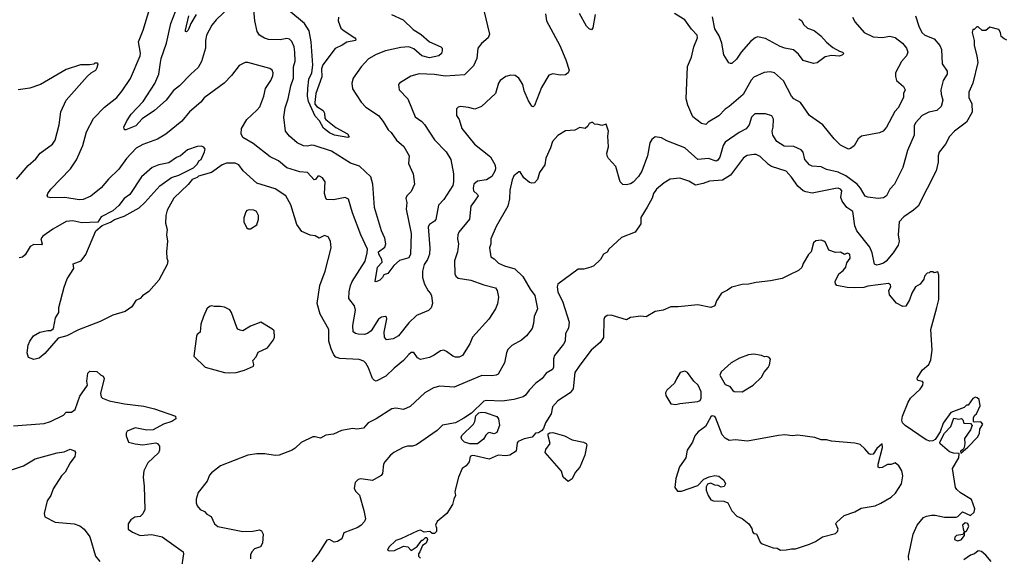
# Model space of a CAD drawing. Extents: x 1678431 to 1860718, y 384618 to 522882.
# Tile 422 of 473: x 1812176 to 1819767, y 449145 to 453285. Entities that reach past the tile are written whole.
import ezdxf

# ---------------------------------------------------------------- set-up
doc = ezdxf.new("R2010")
doc.units = 0

msp = doc.modelspace()

# ---------------------------------------------------------------- linework, layer by layer
at = {"layer": '0CON10XD'}
for points in [[(1815753.8, 453355), (1815797.9, 453172.1), (1815787.5, 453145), (1815735, 453100), (1815706.7, 453065), (1815699.1, 452985), (1815675, 452928.6), (1815605, 452860), (1815455, 452849.1), (1815375, 452860.8), (1815255, 452866.4), (1815191.1, 452848.9), (1815103.3, 452795), (1815096.2, 452785), (1815102.5, 452745), (1815167.1, 452675), (1815225.8, 452535), (1815275, 452499.2), (1815296.2, 452476.2), (1815375, 452359.2), (1815464.3, 452265), (1815500.8, 452205), (1815520.6, 452095), (1815521.5, 452035), (1815514.5, 452005), (1815445, 451897.5), (1815405.8, 451855), (1815385, 451744), (1815375, 451730.6), (1815335, 451705.6), (1815325, 451686.2), (1815338.8, 451525), (1815335.6, 451475.6), (1815320.9, 451435), (1815294.5, 451395), (1815280.9, 451345), (1815281.5, 451295), (1815295.5, 451245.5), (1815325, 451193.3), (1815343.6, 451173.6), (1815350, 451155), (1815358.8, 451095), (1815347.3, 451062.7), (1815327.9, 451042.1), (1815235, 451003.1), (1815176.2, 450945), (1815095, 450847.1), (1815055, 450822.1), (1815005, 450814.3), (1814988.9, 450835), (1814986.2, 450875), (1815006.1, 450976.1), (1815005, 450990), (1814996, 450996), (1814965, 450989.4), (1814943.1, 450975), (1814885.8, 450885), (1814857.1, 450862.9), (1814835, 450856.7), (1814785, 450858.2), (1814765, 450862.9), (1814747.3, 450877.3), (1814744.1, 450925), (1814764.6, 451045), (1814756, 451076), (1814714.5, 451134.5), (1814716.7, 451185), (1814727.3, 451235), (1814738.5, 451265), (1814838.7, 451421.3), (1814855.4, 451485), (1814856.9, 451515), (1814806.2, 451625), (1814741.9, 451795), (1814709.8, 451899.8), (1814685, 451913.1), (1814595, 451895.7), (1814545, 451898.8), (1814535, 451907.5), (1814525.8, 451945), (1814530.8, 452035), (1814511.2, 452065), (1814487.4, 452077.4), (1814475, 452077.1), (1814457.5, 452052.5), (1814445, 452049.2), (1814395, 452106.5), (1814335, 452112.2), (1814235, 452141.1), (1814170, 452195), (1814107, 452227), (1813975, 452329.5), (1813897, 452377), (1813884.2, 452404.2), (1813887.1, 452445), (1813925.8, 452515), (1814005, 452585.8), (1814026.9, 452613.1), (1814058.9, 452695), (1814071.9, 452755), (1814112.9, 452815), (1814128, 452852), (1814130, 452875), (1814122.5, 452895), (1814105, 452907.1), (1813935, 452955.6), (1813915, 452954.4), (1813868.7, 452931.3), (1813809.2, 452855), (1813752.9, 452795), (1813598.9, 452681.1), (1813572.1, 452647.9), (1813486, 452575), (1813426.9, 452503.1), (1813301.7, 452401.7), (1813237.4, 452362.6), (1813125, 452322.9), (1813075, 452293.6), (1813000.4, 452215), (1812939.6, 452130.4), (1812860, 452055), (1812805, 451986.5), (1812725, 451922.3), (1812665, 451896.8), (1812635, 451894.7), (1812525, 451912.5), (1812415, 451910.8), (1812394.4, 451914.4), (1812388.8, 451925), (1812392.5, 451945), (1812415, 451978), (1812566.9, 452135), (1812615, 452204.2), (1812662.5, 452315), (1812690.9, 452419.1), (1812745, 452522), (1812829.8, 452610.2), (1812924.6, 452685.4), (1812966.7, 452735), (1813029.5, 452830.5), (1813104.4, 453005), (1813107.5, 453027.5), (1813092.2, 453115), (1813127.8, 453205), (1813194.4, 453425)], [(1813855, 453444.2), (1813690, 453285), (1813658, 453242), (1813616.9, 453165), (1813609.4, 453125), (1813609.2, 453065), (1813577.6, 452962.4), (1813552.5, 452915), (1813494.4, 452865), (1813407.5, 452775), (1813361.3, 452738.7), (1813305, 452664.4), (1813215.8, 452585), (1813118.9, 452521.1), (1813070.8, 452465), (1812994.3, 452434.3), (1812983.3, 452435), (1812979.4, 452455), (1813001.9, 452505), (1813035.6, 452555), (1813127.5, 452655), (1813216.5, 452793.5), (1813247.5, 452865), (1813261.1, 452955)], [(1815042.5, 453325), (1815133, 453283), (1815209.8, 453209.8), (1815269.8, 453169.8), (1815335, 453113.3), (1815422.5, 453075), (1815432.5, 453065), (1815433.3, 453045), (1815428.8, 453025), (1815406.7, 453005), (1815335, 452990.7), (1815277.2, 453007.2), (1815215, 453059.6), (1815175, 453075.3), (1815115, 453069.3), (1814995, 453044.5), (1814924.3, 453015.7), (1814866.1, 452983.9), (1814808.9, 452921.1), (1814746.9, 452835), (1814735.6, 452795), (1814742, 452752), (1814807.4, 452647.4), (1814845, 452609.4), (1814940.8, 452545), (1814978.9, 452498.9), (1815015.5, 452435.5), (1815040, 452415), (1815080, 452355), (1815136.9, 452306.9), (1815179.4, 452235), (1815174.4, 452175), (1815209.1, 452095), (1815218.6, 452015), (1815195, 451960), (1815160.8, 451925), (1815152.9, 451905), (1815160, 451875), (1815156.6, 451823.4), (1815193.1, 451635), (1815189.7, 451475), (1815175, 451448.8), (1815105, 451428.1), (1815061.4, 451388.6), (1815015, 451326.2), (1814982.5, 451317.5), (1814972, 451295), (1814952.5, 451275), (1814925, 451261.4), (1814916, 451266), (1814933.8, 451376.2), (1814970, 451415), (1814967.9, 451435), (1814943.6, 451475), (1814943.2, 451495), (1814990.1, 451529.9), (1814999.2, 451555), (1814990.5, 451600.5), (1814964.5, 451655), (1814912.3, 451835), (1814899.6, 452015), (1814882.4, 452072.4), (1814795, 452154), (1814727, 452177), (1814580.9, 452270.9), (1814445, 452314.4), (1814425, 452318.1), (1814395, 452310), (1814365, 452312.5), (1814315, 452334.4), (1814255, 452387.5), (1814226, 452425), (1814211.7, 452531.7), (1814222.9, 452605), (1814246.2, 452675), (1814265, 452773.8), (1814286.2, 452835), (1814287.8, 452922.2), (1814299.2, 452965), (1814298.3, 453035), (1814292, 453075), (1814275, 453117.5), (1814255, 453135.8), (1814235, 453140.8), (1814185, 453130.6), (1814095, 453131.1), (1814062, 453142), (1814025.4, 453165.4), (1814006.9, 453195), (1813988.2, 453275), (1813975.7, 453415)], [(1813261.1, 452955), (1813266.2, 452985), (1813307.9, 453105), (1813342.3, 453255), (1813393.8, 453395)], [(1814633.5, 453305), (1814630.9, 453275), (1814650.5, 453220.5), (1814678.2, 453198.2), (1814758.6, 453145), (1814768.6, 453135), (1814766, 453125), (1814697.9, 453112.1), (1814662.7, 453087.3), (1814608.3, 453061.7), (1814513.8, 452936.2), (1814503.5, 452905), (1814504.4, 452845), (1814460, 452715), (1814450, 452645), (1814452, 452632), (1814466.1, 452616.1), (1814515, 452583.8), (1814525.6, 452565), (1814528, 452525), (1814536, 452515), (1814614.3, 452454.3), (1814703.3, 452405), (1814715, 452380), (1814705, 452376.7), (1814604, 452395), (1814565, 452410.9), (1814518.9, 452448.9), (1814487.1, 452505), (1814455, 452540), (1814402.7, 452655), (1814394.7, 452695), (1814397.3, 452755), (1814404.6, 452825), (1814426.9, 452875), (1814434.7, 452935.3), (1814423.1, 453115), (1814408.3, 453198.3), (1814371.5, 453255), (1814249.5, 453355)], [(1816229.1, 453329.1), (1816237.1, 453275), (1816339.2, 453085), (1816387.1, 452975), (1816412, 452895), (1816404, 452875), (1816385, 452860), (1816345, 452856.7), (1816285, 452868.1), (1816255, 452858), (1816199.3, 452760.7), (1816145, 452623.3), (1816135, 452613.3), (1816125, 452616.7), (1816099.6, 452659.6), (1816064.4, 452735), (1816055.6, 452785), (1816024.5, 452834.5), (1815995, 452854.3), (1815962.1, 452857.9), (1815925, 452845.8), (1815881.2, 452815), (1815868, 452795), (1815844, 452715), (1815735.5, 452614.5), (1815685, 452594), (1815635, 452607.5), (1815575, 452614), (1815555, 452611.2), (1815542.3, 452597.7), (1815544, 452545), (1815564.2, 452515), (1815585.5, 452445.5), (1815681.4, 452325), (1815806.7, 452226.7), (1815842.1, 452162.1), (1815844.4, 452135), (1815838.9, 452115), (1815814.6, 452075.4), (1815775, 452050), (1815705, 452038.5), (1815677.8, 452015), (1815671.4, 451985), (1815674.4, 451965), (1815706.2, 451936.2), (1815709.4, 451925), (1815682.2, 451885), (1815654.4, 451845), (1815644.3, 451745), (1815562.5, 451645), (1815552.9, 451625), (1815550.6, 451595), (1815559.4, 451555), (1815550.6, 451495), (1815528.6, 451425), (1815530.6, 451325), (1815539.4, 451305), (1815555, 451291.5), (1815655, 451276.2), (1815755, 451238.2), (1815845, 451216.2), (1815855.8, 451195), (1815867.1, 451145), (1815858.3, 451091.7), (1815843.8, 451055), (1815792.5, 450975), (1815668, 450835), (1815645, 450783.3), (1815588.8, 450695), (1815565, 450680.8), (1815535, 450681.4), (1815515, 450688.1), (1815466, 450726), (1815445, 450734.4), (1815420.2, 450729.8), (1815372.1, 450697.9), (1815335, 450678.5), (1815265, 450662.9), (1815243.8, 450675), (1815215, 450716), (1815195, 450717.5), (1815175, 450702.5), (1815135.8, 450655), (1815062.6, 450597.4), (1814997.5, 450535), (1814925, 450497.1), (1814910, 450500), (1814895, 450516.2), (1814865, 450598.8), (1814845.6, 450635), (1814829.4, 450649.4), (1814793.5, 450663.5), (1814645, 450671.1), (1814611.9, 450681.9), (1814598.1, 450698.1), (1814576.3, 450746.3), (1814560, 450805), (1814558.8, 450895), (1814492.7, 451012.7), (1814468.9, 451095), (1814488.9, 451235), (1814531.4, 451345), (1814554, 451434), (1814576.7, 451525), (1814572.9, 451575), (1814555, 451608.8), (1814525, 451620.8), (1814485, 451599.2), (1814455, 451617.5), (1814415, 451622.5), (1814351.7, 451651.7), (1814312.5, 451705), (1814267.4, 451857.4), (1814227.5, 451925), (1814145, 451979.5), (1814003, 452023), (1813897.8, 452117.8), (1813865, 452164), (1813837.9, 452177.9), (1813771.3, 452178.7), (1813735.8, 452164.2), (1813655, 452106.7), (1813555, 452077.5), (1813545, 452067.5), (1813505, 452052.5), (1813475, 452012.5), (1813365, 451907.5), (1813313.3, 451815), (1813303.6, 451773.6)], [(1813535.7, 453324.3), (1813496.2, 453255), (1813475, 453204), (1813462.5, 453192.5), (1813455, 453193.3), (1813454.6, 453204.6), (1813479.5, 453315)], [(1819082.7, 453315), (1819106.7, 453235), (1819131.9, 453185), (1819155, 453164.4), (1819226.9, 453136.9), (1819269.4, 453085), (1819282.5, 453055), (1819287.1, 452945), (1819327.5, 452887.5), (1819325.6, 452865), (1819295.7, 452815), (1819278.1, 452745), (1819279.1, 452709.1), (1819291.9, 452665), (1819280, 452615), (1819246.6, 452583.4), (1819185, 452571.8), (1819134.7, 452545.3), (1819081.7, 452488.3), (1819073.1, 452465), (1819072.3, 452427.7), (1819070.6, 452395), (1819021.5, 452275), (1818985.5, 452144.5), (1818919.4, 452015), (1818885, 451978), (1818859.2, 451925), (1818835, 451910.4), (1818795, 451905.2), (1818713.8, 451915), (1818695, 451922.5), (1818658.7, 451985), (1818633.6, 452015), (1818545, 452079), (1818485, 452109.1), (1818395, 452128.9), (1818355, 452150.5), (1818285.5, 452155.5), (1818265, 452164.4), (1818227.8, 452205), (1818215, 452263.8), (1818201.2, 452281.2), (1818145, 452306.9), (1818069.7, 452309.7), (1818014.2, 452345), (1817981.1, 452395), (1817977.8, 452425), (1817985.6, 452455), (1817987.5, 452517.5), (1817974.3, 452544.3), (1817925, 452558.6), (1817842.5, 452557.5), (1817816.6, 452533.4), (1817799.1, 452475), (1817777.3, 452442.7), (1817721.4, 452415), (1817615, 452339.6), (1817600.5, 452315), (1817573.3, 452225), (1817559.2, 452200.9), (1817546, 452194), (1817485, 452213.7), (1817405, 452206.2), (1817305, 452295.5), (1817165, 452350.5), (1817125, 452372.9), (1817075, 452380), (1817049.3, 452360.7), (1817033.3, 452335), (1817016.7, 452235), (1816973.1, 452115), (1816945.6, 452075), (1816905, 452032.5), (1816885, 452018.6), (1816855, 452010), (1816825, 452014.3), (1816805, 452034), (1816772.5, 452152.5), (1816715.8, 452215), (1816705.6, 452235), (1816703.3, 452255), (1816714.4, 452305), (1816709.2, 452385), (1816715.8, 452425), (1816698.3, 452478.3), (1816665, 452467.5), (1816635, 452477.5), (1816608.3, 452478.3), (1816595, 452492.5), (1816585, 452492.5), (1816567, 452483), (1816555, 452462.5), (1816535, 452446.7), (1816495, 452452.5), (1816455, 452432.5), (1816383.6, 452426.4), (1816325, 452392.5), (1816284, 452345), (1816268.8, 452295), (1816232.6, 452217.4), (1816224.2, 452165), (1816184.2, 452105), (1816167, 452053), (1816145, 452026.7), (1816125, 452023.8), (1816105, 452030), (1816063.8, 452065), (1816035, 452110), (1816025, 452110), (1815985, 452080), (1815971.7, 452048.3), (1815955, 451970), (1815951.7, 451901.7), (1815940, 451845), (1815850.2, 451689.8), (1815809.4, 451595), (1815807.1, 451555), (1815798.1, 451525), (1815808.8, 451455), (1815835, 451439.2), (1815867, 451407), (1815914.7, 451384.7), (1815993.3, 451363.3), (1816054.7, 451304.7), (1816110.5, 451205), (1816146.7, 451156.7), (1816168.9, 451055), (1816142.2, 450995), (1816137.8, 450942.2), (1816126.6, 450903.4), (1816082.5, 450845), (1816045, 450813.5), (1815969.4, 450770.6), (1815938.6, 450741.4), (1815927.8, 450715), (1815913.2, 450636.8), (1815865, 450549.2), (1815848.8, 450541.2), (1815815, 450537.5), (1815739.9, 450540.1), (1815627.1, 450492.9), (1815525, 450450.6), (1815415, 450457.1), (1815365, 450444.3), (1815300, 450405), (1815185, 450301.2), (1815135, 450276.2), (1815075, 450286.9), (1815045, 450281.9), (1814925, 450205.7), (1814863.3, 450175), (1814826.9, 450133.1), (1814775, 450125.7), (1814745, 450130), (1814655.8, 450114.2), (1814595, 450086), (1814535, 450080), (1814495, 450056.7), (1814455, 450067.5), (1814435, 450065.8), (1814346.8, 450023.2), (1814300.3, 449979.7), (1814275.6, 449964.4), (1814175, 449925.7), (1814145, 449922.5), (1814065.8, 449934.2), (1814005, 449934.4), (1813935, 449925.6), (1813725, 449843.5), (1813655, 449789.2), (1813640.2, 449769.8), (1813621.4, 449725), (1813551.8, 449638.2), (1813536.7, 449585), (1813537, 449557), (1813544.5, 449534.5), (1813566.2, 449505), (1813600.7, 449490.7), (1813618.8, 449468.8), (1813652.7, 449452.7), (1813678.8, 449395), (1813704.4, 449374.4), (1813895, 449337.1), (1813972.3, 449337.7), (1814025, 449348), (1814040.7, 449340.7), (1814052.5, 449315), (1814046.7, 449245), (1814033, 449217), (1813987.3, 449202.7), (1813965, 449178.8), (1813955.8, 449155), (1813954, 449125)], [(1816613.1, 453325), (1816595, 453222.5), (1816585, 453207.5), (1816565, 453213.8), (1816544.4, 453234.4), (1816491.7, 453331.7)], [(1818595.8, 453305), (1818618.1, 453265), (1818687.3, 453187.3), (1818755, 453151.5), (1818825, 453147.8), (1818885, 453156.9), (1818925, 453148.6), (1818982.5, 453105), (1819012.9, 453065), (1819022.5, 453035), (1819011.9, 453005), (1818975, 452962), (1818928.5, 452875), (1818926.7, 452846.7), (1818935.6, 452815.6), (1818989.7, 452769.7), (1819001.2, 452745), (1818990.8, 452715), (1818990, 452685), (1818948.9, 452605), (1818923.8, 452576.2), (1818857.5, 452455), (1818833.8, 452425), (1818805, 452412), (1818665, 452385.7), (1818640.8, 452365), (1818608.3, 452311.7), (1818581.7, 452291.7), (1818565, 452286.7), (1818505, 452316.7), (1818455, 452366.2), (1818367.1, 452475), (1818265, 452546.2), (1818195.8, 452645), (1818145, 452674.2), (1818125, 452694.2), (1818065, 452811.9), (1817994.5, 452874.5), (1817962.7, 452882.7), (1817915, 452878), (1817835, 452841.4), (1817815, 452819.2), (1817752.3, 452707.7), (1817645, 452614.2), (1817615, 452595.8), (1817565, 452543.1), (1817482.5, 452495), (1817465, 452477.5), (1817433, 452483), (1817366.2, 452535), (1817325.8, 452625), (1817314.3, 452674.3), (1817323.1, 452925), (1817354.4, 452995.6), (1817373.8, 453076.2), (1817400.5, 453145), (1817400, 453165), (1817355, 453211.4), (1817304.6, 453284.6), (1817225, 453332.2)], [(1818182.7, 453292.7), (1818205, 453276.7), (1818217.5, 453247.5), (1818248.8, 453218.8), (1818300.5, 453200.5), (1818351.2, 453161.2), (1818395, 453111.2), (1818445, 453071.2), (1818495, 453042.5), (1818520, 453035), (1818530, 453025), (1818520, 453015), (1818495, 453003.8), (1818435, 453007.5), (1818385, 452998.8), (1818325, 452952), (1818295, 452948), (1818215, 452970), (1818180.2, 453020.2), (1818142.4, 453052.4), (1818075, 453064.5), (1818038.3, 453078.3), (1817925, 453139.3), (1817865, 453151.8), (1817845.3, 453144.7), (1817811.5, 453118.5), (1817738.6, 453035), (1817700.9, 452979.1), (1817665, 452946.7), (1817655, 452946), (1817642.6, 452952.6), (1817605, 453012.5), (1817589.5, 453105), (1817569.4, 453159.4), (1817533.8, 453215), (1817517.3, 453307.3)], [(1819785, 453127.5), (1819765, 453137.5), (1819742.5, 453155), (1819737, 453187), (1819725, 453210), (1819655, 453227.5), (1819625, 453202.5), (1819595, 453202.5), (1819565, 453230), (1819555, 453230), (1819535, 453210), (1819525, 453210), (1819520, 453185), (1819533.8, 453125), (1819534, 453085), (1819556, 453005), (1819562, 452955), (1819524.5, 452795.5), (1819493.5, 452725), (1819492.2, 452685), (1819515.6, 452635), (1819517.8, 452572.2), (1819475.6, 452495), (1819383.1, 452425), (1819345, 452384), (1819314.3, 452325), (1819265, 452263.8), (1819256.4, 452235), (1819256.2, 452186.2), (1819241.7, 452118.3), (1819101.9, 451845), (1819067.5, 451815), (1818991.1, 451765), (1818955.5, 451725), (1818948.5, 451625), (1818956.4, 451575), (1818948.6, 451545), (1818909.1, 451485), (1818855, 451422.5), (1818835, 451405.4), (1818805.5, 451395.5), (1818785, 451391.5), (1818765, 451400), (1818748.3, 451485), (1818728.8, 451528.8), (1818629.6, 451655), (1818613.4, 451693.4), (1818599.2, 451805), (1818553.4, 451835), (1818516.1, 451885), (1818507.5, 451912.5), (1818513.6, 451963.6), (1818505, 451977.5), (1818485, 451984.6), (1818465, 451982.5), (1818285.6, 451945.6), (1818236.7, 451956.7), (1818215, 451965.5), (1818175, 452000.9), (1818125, 452071.1), (1818085.2, 452115.2), (1817972.1, 452152.1), (1817948.1, 452168.1), (1817885, 452230), (1817855, 452244.2), (1817835, 452245.6), (1817785, 452237.1), (1817755, 452218), (1817655.4, 452084.6), (1817595, 452046.9), (1817495, 452040), (1817445, 452020), (1817385, 452008), (1817335, 452040), (1817265, 452062.5), (1817190, 452055), (1817143.3, 452025), (1817085, 451976.2), (1817062.5, 451945), (1817051.7, 451908.3), (1817012.1, 451837.9), (1816965, 451760), (1816965, 451710), (1816920, 451645), (1816815, 451603.3), (1816717.5, 451515), (1816705, 451492.5), (1816677.5, 451475), (1816652.5, 451435), (1816603, 451387), (1816580, 451375), (1816525, 451361.2), (1816480.5, 451359.5), (1816325.9, 451244.1), (1816320, 451225), (1816325.8, 451185.8), (1816363.1, 451105), (1816411.1, 450951.1), (1816407.1, 450905), (1816384.4, 450865), (1816380.6, 450805), (1816368.9, 450781.1), (1816300, 450695), (1816291.9, 450668.1), (1816290.3, 450605), (1816283.2, 450586.8), (1816235, 450558), (1816204.5, 450515.5), (1816155, 450480), (1816103.3, 450426.7), (1816075, 450387.5), (1816058, 450375), (1815985, 450355.6), (1815895, 450341.5), (1815775, 450347.5), (1815755, 450342.5), (1815660.3, 450249.7), (1815599.3, 450210.7), (1815534.5, 450175.5), (1815435, 450155.7), (1815395, 450115.8), (1815234.2, 450005.8), (1815204.5, 449995.5), (1815165, 449994.3), (1815132.5, 449985), (1815060, 449945), (1815033.8, 449925), (1814991.2, 449875), (1814981.2, 449855), (1814973.8, 449785), (1814962.3, 449767.7), (1814895, 449730), (1814805, 449742), (1814785, 449736.2), (1814763.3, 449715), (1814755, 449670), (1814765, 449647.5), (1814795.9, 449615.9), (1814828.5, 449498.5), (1814841.4, 449435), (1814835, 449413.8), (1814808, 449385), (1814782.6, 449367.4), (1814675, 449325.7), (1814659.4, 449280.6), (1814625, 449258.8), (1814601.2, 449255), (1814565, 449275.6), (1814545, 449269.2), (1814476.3, 449163.7), (1814427.2, 449102.8)], [(1812150, 452055), (1812241.3, 452158.7), (1812299.7, 452210.3), (1812333.8, 452255), (1812430, 452325), (1812448.6, 452355), (1812480, 452475), (1812492.5, 452575), (1812532.9, 452665), (1812695, 452846.7), (1812727.5, 452875), (1812762.5, 452895), (1812772.5, 452915), (1812780, 452945), (1812775, 452950), (1812755, 452950), (1812747, 452943), (1812715, 452937.5), (1812645, 452937.5), (1812535, 452900), (1812335.9, 452784.1), (1812255, 452756.7), (1812165, 452742.5)], [(1813303.6, 451773.6), (1813301.2, 451715), (1813313.3, 451665), (1813308.8, 451625), (1813316.2, 451575), (1813308, 451495), (1813310, 451445), (1813316.7, 451425), (1813313.3, 451395), (1813248.8, 451275), (1813171.2, 451188.8), (1813123.3, 451155), (1813105.8, 451134.2), (1813070.5, 451119.5), (1813039.7, 451070.3), (1812987.7, 451032.3), (1812895, 451006), (1812795, 450956.7), (1812628.3, 450891.7), (1812540, 450845), (1812473, 450827), (1812369.5, 450710.5), (1812325, 450673.8), (1812285, 450663.8), (1812245, 450677.5), (1812233.8, 450715), (1812241.2, 450775), (1812253.3, 450805), (1812282.5, 450845), (1812330, 450875), (1812393.6, 450886.4), (1812415, 450887.5), (1812437, 450903), (1812452.5, 450985), (1812476.7, 451025), (1812478.8, 451065), (1812517.7, 451222.3), (1812541.2, 451285), (1812593.8, 451365), (1812588.3, 451401.7), (1812648.8, 451425), (1812685.5, 451474.5), (1812764.1, 451655.9), (1812811.7, 451698.3), (1812875, 451723.3), (1812906.1, 451743.9), (1812981.2, 451768.8), (1813095.8, 451834.2), (1813140, 451875), (1813255, 452003.8), (1813345, 452066.2), (1813403.9, 452086.1), (1813515, 452142.5), (1813546.4, 452173.6), (1813557.5, 452195), (1813575, 452207.5), (1813600, 452265), (1813606.1, 452286.1), (1813595, 452302.5), (1813575, 452308.8), (1813545, 452305.8), (1813469.7, 452280.3), (1813415, 452235.8), (1813385, 452222.9), (1813325, 452180), (1813247.5, 452165), (1813196.2, 452145), (1813115, 452072), (1813024.2, 451935), (1812980, 451905), (1812939.3, 451850.7), (1812895, 451811.2), (1812805, 451763.3), (1812778.3, 451721.7), (1812655, 451717.1), (1812585, 451732.9), (1812535, 451728.6), (1812431.2, 451668.8), (1812354.5, 451615.5), (1812339.2, 451595), (1812350, 451555), (1812345, 451547.5), (1812285, 451550), (1812257.5, 451535), (1812218.3, 451471.7), (1812198.3, 451451.7), (1812173, 451447)], [(1813955, 451672.5), (1814005, 451702.5), (1814018, 451745), (1814018, 451775), (1814002.5, 451805), (1813980, 451815), (1813945, 451818.8), (1813926.4, 451813.6), (1813918.3, 451801.7), (1813903.3, 451755), (1813903.3, 451725), (1813925, 451682.5), (1813937.5, 451672.5), (1813955, 451672.5)], [(1819030.8, 449115), (1819029.2, 449145), (1819063.1, 449315), (1819094.2, 449385), (1819145, 449443.3), (1819166.1, 449453.9), (1819205, 449461.2), (1819235, 449461.2), (1819305, 449446.7), (1819395, 449447.5), (1819408.3, 449451.7), (1819445, 449486.7), (1819505, 449460.5), (1819534.6, 449485), (1819539, 449511), (1819513, 449583), (1819430, 449635), (1819399.5, 449659.5), (1819390, 449675), (1819367.5, 449822.5), (1819416.2, 449905), (1819418.3, 449938.3), (1819375, 449940), (1819345, 449950), (1819273.5, 450013.5), (1819270, 450025), (1819306, 450095), (1819354.2, 450145.8), (1819378.3, 450211.7), (1819415, 450202.5), (1819437, 450207), (1819447, 450197), (1819455, 450172.5), (1819505, 450170), (1819520, 450155), (1819505, 450120), (1819460.6, 450055), (1819463.3, 450015), (1819456.7, 449983.3), (1819450, 449970), (1819430, 449955), (1819431.7, 449941.7), (1819485, 449986), (1819562.3, 450067.7), (1819576.6, 450095), (1819578.9, 450125), (1819600.9, 450165), (1819585, 450183.3), (1819535, 450180), (1819530, 450185), (1819530, 450215), (1819540, 450235), (1819552.5, 450245), (1819580, 450305), (1819572.5, 450355), (1819558.3, 450368.3), (1819545, 450372.5), (1819525, 450362.5), (1819488.3, 450311.7), (1819475, 450310), (1819457, 450293), (1819353.3, 450255), (1819295, 450172.5), (1819272.2, 450105), (1819233.4, 450046.6), (1819215, 450035.7), (1819192.7, 450032.7), (1819165, 450044), (1819002.5, 450155), (1818982.9, 450175), (1818977.1, 450195), (1818980.7, 450225), (1819025.5, 450335), (1819044.7, 450365.3), (1819118.6, 450435), (1819138, 450465), (1819142.5, 450485), (1819135, 450492.5), (1819100.7, 450500.7), (1819093.9, 450513.9), (1819096.7, 450525), (1819135, 450583.3), (1819184.1, 450625.9), (1819200.5, 450659.5), (1819210, 450735), (1819200, 450895), (1819245.4, 451064.6), (1819262.5, 451125), (1819262.5, 451315), (1819255, 451340), (1819225, 451332.5), (1819215, 451340), (1819195, 451340), (1819188.3, 451331.7), (1819171.7, 451328.3), (1819152.5, 451305), (1819147, 451283), (1819117.5, 451245), (1819082.5, 451225), (1819053.3, 451175), (1819036.7, 451123.3), (1819007.5, 451075), (1818985, 451072.5), (1818935, 451097.5), (1818881.7, 451161.7), (1818877.5, 451195), (1818891.2, 451225), (1818888.3, 451238.3), (1818875, 451248.8), (1818715, 451228.1), (1818685, 451219.4), (1818615, 451216.9), (1818555, 451218.6), (1818476.7, 451235), (1818466.1, 451246.1), (1818463.8, 451265), (1818492, 451325), (1818525, 451348.8), (1818545.7, 451375), (1818552.2, 451407.8), (1818578.8, 451445), (1818576.7, 451475), (1818555, 451482.5), (1818535, 451472.5), (1818505, 451492.5), (1818465, 451490), (1818415, 451507.5), (1818387.5, 451565), (1818375, 451576.7), (1818355, 451583.3), (1818315, 451577.5), (1818296.4, 451563.6), (1818277.5, 451495), (1818256.4, 451473.6), (1818216.7, 451405), (1818205, 451373.3), (1818179.7, 451350.3), (1818105.9, 451314.1), (1818055, 451289.2), (1817965, 451270), (1817855, 451258), (1817795, 451244.2), (1817745, 451242.5), (1817665, 451222), (1817632.7, 451197.3), (1817586.2, 451175), (1817548.8, 451115), (1817535, 451077.5), (1817505, 451063.3), (1817405, 451084), (1817251.7, 451068.3), (1817195, 451069.2), (1817135.7, 451044.3), (1817075, 451034), (1817005, 450991.2), (1816965, 450998.8), (1816885, 450986.2), (1816855, 450970), (1816735, 451006.2), (1816705, 451002.5), (1816685, 450987.5), (1816679.3, 450970.7), (1816677, 450833), (1816651.2, 450795), (1816582.5, 450735), (1816495, 450619.2), (1816456.4, 450563.6), (1816442.4, 450437.6), (1816419.2, 450405), (1816324.2, 450345), (1816282.8, 450297.2), (1816272.6, 450245), (1816228.8, 450175), (1816215, 450131.9), (1816198.2, 450111.8), (1816175, 450098.1), (1816152.5, 450095), (1816126.7, 450065), (1816065, 450051.8), (1816019.1, 450030.9), (1816010.8, 450019.2), (1816003.4, 449956.6), (1815955, 449924.7), (1815925, 449918.8), (1815865, 449924.2), (1815795, 449895.2), (1815685, 449920.4), (1815665, 449921.4), (1815650, 449915), (1815641.2, 449875), (1815616.9, 449843.1), (1815587, 449823), (1815558.8, 449755), (1815530, 449645), (1815536.4, 449613.6), (1815522.5, 449585), (1815513.3, 449545), (1815470, 449475), (1815395, 449412.5), (1815382.5, 449385), (1815390, 449365), (1815390, 449335), (1815375, 449320), (1815355, 449320), (1815337.5, 449337.5), (1815295, 449330), (1815266.1, 449346.1), (1815245, 449341.2), (1815115, 449278.8), (1815075, 449268), (1815021.2, 449215), (1815012.5, 449192.5), (1815027, 449187), (1815065, 449190), (1815135, 449223.3), (1815168.8, 449218.8), (1815195, 449190), (1815239.3, 449220.7), (1815275, 449270), (1815285, 449270), (1815305, 449290), (1815315, 449290), (1815320, 449275), (1815310, 449245), (1815281.7, 449228.3), (1815261.7, 449178.3), (1815250, 449165), (1815250, 449145), (1815265, 449130)], [(1813795, 450560), (1813845, 450564.2), (1813908.8, 450581.2), (1813977.7, 450612.3), (1813981.2, 450625), (1813973.8, 450655), (1813998.8, 450685), (1814015, 450720), (1814085.8, 450754.2), (1814133.3, 450815), (1814140, 450835), (1814136.7, 450885), (1814120.7, 450900.7), (1814035, 450952.5), (1813955, 450920), (1813896.4, 450883.6), (1813875, 450888.8), (1813856.7, 450896.7), (1813849.3, 450909.3), (1813810, 451025), (1813795, 451046.7), (1813755, 451066), (1813725, 451072), (1813675, 451071.2), (1813655, 451076.7), (1813638.3, 451071.7), (1813618.8, 451055), (1813592, 450995), (1813572.9, 450935), (1813568, 450875), (1813545, 450856.7), (1813537.7, 450842.3), (1813518.3, 450688.3), (1813605, 450603.3), (1813755, 450564), (1813795, 450560)], [(1817745, 450413.8), (1817830, 450465), (1817894.1, 450525.9), (1817915, 450566.7), (1817947.3, 450602.7), (1817957.3, 450622.7), (1817963.3, 450665), (1817955, 450677.5), (1817935, 450687.5), (1817917, 450683), (1817895, 450693.3), (1817835, 450704), (1817795, 450699.2), (1817725, 450674), (1817661.7, 450638.3), (1817585, 450567.5), (1817573.6, 450543.6), (1817615, 450470), (1817648.3, 450458.3), (1817673.6, 450423.6), (1817685, 450417.5), (1817745, 450413.8)], [(1812129.2, 450150.8), (1812365, 450170.6), (1812412.5, 450185), (1812513.8, 450235), (1812535, 450256.7), (1812575, 450256.7), (1812602.5, 450277.5), (1812640.3, 450379.7), (1812697.5, 450465), (1812693.8, 450495), (1812701.7, 450558.3), (1812717, 450573), (1812771.7, 450571.7), (1812800, 450545), (1812820, 450535), (1812826.4, 450516.4), (1812798.3, 450401.7), (1812804, 450375), (1812815, 450363.8), (1812865, 450344), (1812985, 450320), (1813132.7, 450302.7), (1813215, 450282), (1813377.5, 450225), (1813380, 450205), (1813347.5, 450185), (1813285, 450164), (1813205, 450121.2), (1813155, 450118), (1813065, 450136), (1813005, 450110), (1812996.7, 450095), (1812996.2, 450075), (1813015, 450026.7), (1813065, 450012), (1813123.9, 450006.1), (1813225, 450020), (1813237.5, 450015), (1813252.5, 449995), (1813253.8, 449965), (1813245, 449943.3), (1813165, 449866.2), (1813134, 449805), (1813127.5, 449755), (1813136.2, 449685), (1813140, 449505), (1813126.2, 449473.8), (1813105, 449452.5), (1813063.6, 449446.4), (1813033.6, 449426.4), (1813013.3, 449395), (1813013.3, 449355), (1813045, 449330), (1813104.5, 449304.5), (1813195, 449312.9), (1813273.3, 449295), (1813435, 449180), (1813438.8, 449165), (1813421.4, 449045)], [(1817235, 450316.2), (1817265, 450324), (1817405, 450340), (1817423, 450347), (1817430, 450365), (1817430, 450415), (1817406.2, 450465), (1817373.3, 450495), (1817325, 450563.3), (1817305, 450573.8), (1817268.3, 450561.7), (1817238.8, 450515), (1817225, 450480), (1817164.1, 450425.9), (1817154.1, 450405.9), (1817156.2, 450385), (1817195, 450320), (1817235, 450316.2)], [(1815705, 450012), (1815645, 450012.3), (1815604.9, 450024.9), (1815583.4, 450045), (1815579.7, 450065), (1815584.2, 450075.8), (1815673.5, 450165), (1815684.4, 450185), (1815692.5, 450227.5), (1815715, 450250.7), (1815735, 450257.5), (1815765, 450254), (1815855, 450224.7), (1815868.1, 450205), (1815875.6, 450155), (1815855, 450098.8), (1815835, 450089.4), (1815795, 450099.4), (1815785, 450095.7), (1815769.4, 450080.6), (1815752.2, 450047.8), (1815705, 450012)], [(1818041.3, 449191.3), (1818085, 449193.8), (1818125, 449203.3), (1818156.6, 449203.4), (1818265, 449238), (1818311.3, 449258.7), (1818365, 449295.8), (1818465, 449319.8), (1818481.2, 449335), (1818486.5, 449355), (1818469.2, 449395), (1818472, 449405), (1818531.2, 449458.8), (1818615, 449488.8), (1818664.2, 449515.8), (1818770, 449535), (1818815.9, 449554.1), (1818895, 449600), (1818929.1, 449630.9), (1818973.8, 449705), (1818984, 449765), (1818978, 449805), (1818954.1, 449844.1), (1818925.7, 449865.7), (1818895, 449853.6), (1818865, 449854.3), (1818825, 449830.8), (1818805, 449828), (1818795, 449833.3), (1818795, 449856.7), (1818828.2, 449985), (1818825, 450013.8), (1818784, 449976), (1818755, 449932.9), (1818735, 449931.2), (1818725, 449936.7), (1818692.5, 449975), (1818655, 450006.7), (1818615, 450018.8), (1818435, 450034), (1818395, 450044), (1818355, 450043.8), (1818305, 450061.2), (1818175, 450080), (1818135, 450074), (1818075, 450081.2), (1818025, 450078), (1817787.9, 450032.1), (1817695, 450043.1), (1817645, 450039.4), (1817615, 450055.8), (1817592, 450082), (1817540, 450215), (1817535, 450222.5), (1817515, 450227.5), (1817505, 450220), (1817462.7, 450147.3), (1817406.7, 450105), (1817381.2, 450075), (1817363.6, 450026.4), (1817322.5, 449965), (1817311.2, 449905), (1817262.5, 449835), (1817234, 449745), (1817226.7, 449675), (1817246.4, 449646.4), (1817277.5, 449647.5), (1817405, 449691.2), (1817451.2, 449738.8), (1817492, 449758), (1817535, 449768.8), (1817565, 449763.3), (1817605, 449732.5), (1817616.7, 449705), (1817606.1, 449683.9), (1817585, 449678.1), (1817561.7, 449691.7), (1817535, 449694.2), (1817505, 449708.5), (1817479.1, 449700.9), (1817468.2, 449681.8), (1817469.1, 449655), (1817483.5, 449613.5), (1817505, 449580.8), (1817525, 449572.2), (1817605, 449570.6), (1817635, 449556.2), (1817666.7, 449495), (1817705, 449453.3), (1817745, 449436.7), (1817797.5, 449395), (1817819.5, 449359.5), (1817825, 449332.5), (1817835, 449320), (1817857.5, 449317.5), (1817883.8, 449255), (1817900.3, 449240.3), (1817985, 449210), (1818015, 449208), (1818041.3, 449191.3)], [(1816405, 449722.5), (1816365, 449756.2), (1816351.9, 449801.9), (1816227.5, 449945), (1816231.2, 449968.8), (1816265.4, 450014.6), (1816249.6, 450075), (1816251.3, 450088.7), (1816261.8, 450098.2), (1816285, 450099), (1816375, 450073.7), (1816435, 450043.9), (1816521.6, 450025), (1816542.6, 450015), (1816549, 450005), (1816531.6, 449925), (1816495, 449831.6), (1816458.2, 449791.8), (1816435, 449743.3), (1816405, 449722.5)], [(1812105, 449808.6), (1812205, 449842.2), (1812295, 449895.6), (1812465, 449943.1), (1812517.9, 449952.1), (1812565, 449972), (1812598.8, 449958.8), (1812606.2, 449945), (1812601.2, 449915), (1812564.5, 449865.5), (1812527.5, 449795), (1812499.2, 449765), (1812433.3, 449665), (1812416.7, 449615), (1812388, 449572), (1812363.8, 449475), (1812370.5, 449450.5), (1812448.8, 449408.8), (1812596.4, 449396.4), (1812639.3, 449379.3), (1812672, 449355), (1812717.1, 449295), (1812760, 449145), (1812793.6, 449103.6)], [(1819405, 449264.4), (1819435, 449270.8), (1819460, 449305), (1819460, 449330), (1819475, 449342.5), (1819494.4, 449375), (1819485, 449398.9), (1819465, 449402.5), (1819445.6, 449385), (1819453.1, 449343.1), (1819460, 449335), (1819446.4, 449313.6), (1819397.5, 449305), (1819385, 449293.3), (1819382, 449275), (1819405, 449264.4)], [(1819665.5, 449105.5), (1819624.3, 449154.3), (1819590.7, 449180.7), (1819565, 449187.5), (1819536.1, 449163.9), (1819506.4, 449153.6), (1819455, 449118.8)]]:
    msp.add_lwpolyline(points, dxfattribs=at)

doc.saveas('drawing.dxf')
